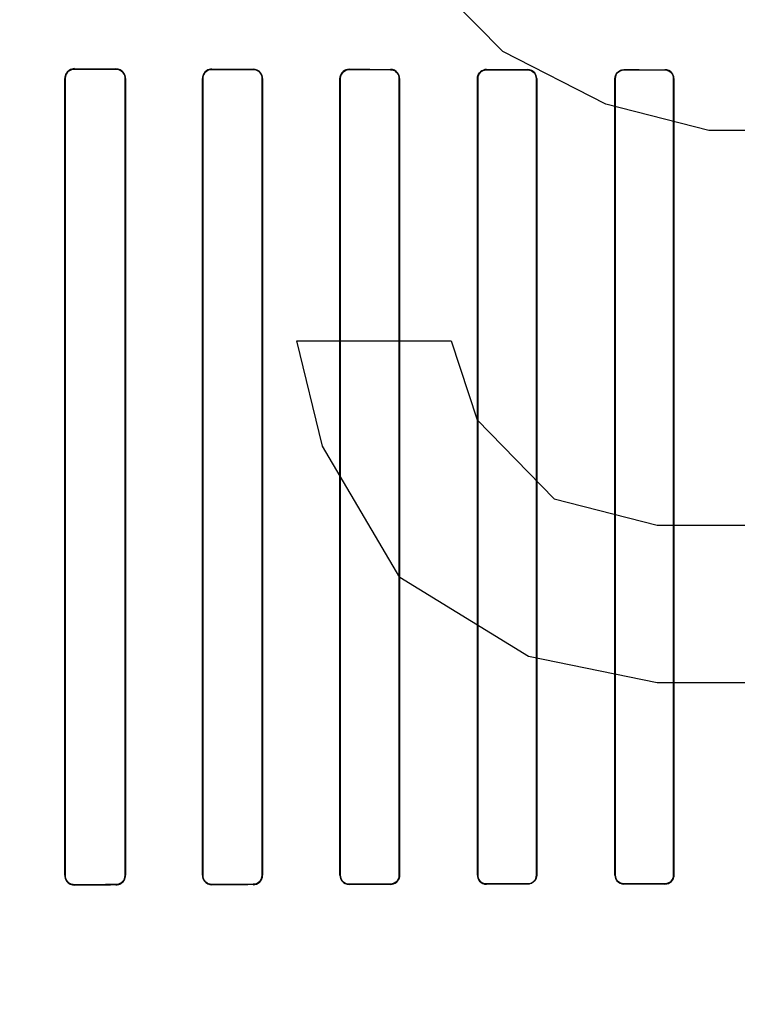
# Model space of a CAD drawing. Header units: millimetres. Extents: x 0 to 297, y 0 to 210.
# Tile 325 of 455: x 240.178 to 240.361, y 157.272 to 157.523. Entities that reach past the tile are written whole.
import ezdxf

# ---------------------------------------------------------------- set-up
doc = ezdxf.new("R2010")
doc.units = ezdxf.units.MM
doc.header["$LTSCALE"] = 16.335
doc.layers.get('0').update_dxf_attribs({"linetype": 'CONTINUOUS'})
for name, color, linetype in [('AXES_REF', 7, 'CONTINUOUS'), ('INTFCLR_1', 7, 'CONTINUOUS'), ('INTFCLR_72935', 7, 'CONTINUOUS')]:
    doc.layers.add(name, color=color, linetype=linetype)

msp = doc.modelspace()

# ---------------------------------------------------------------- linework, layer by layer
at = {"color": 7, "linetype": 'Continuous'}
for p, q in [((240.3011, 157.51483), (240.27485, 157.54164)), ((240.32735, 157.50143), (240.3011, 157.51483)), ((240.3536, 157.49472), (240.32735, 157.50143)), ((240.39297, 157.49472), (240.3536, 157.49472)), ((240.25516, 157.4143), (240.2486, 157.44111)), ((240.2486, 157.44111), (240.28797, 157.44111)), ((240.28797, 157.44111), (240.29454, 157.421)), ((240.29454, 157.421), (240.31422, 157.40089)), ((240.27485, 157.38079), (240.25516, 157.4143)), ((240.31422, 157.40089), (240.34047, 157.39419)), ((240.34047, 157.39419), (240.39297, 157.39419)), ((240.30766, 157.36068), (240.27485, 157.38079)), ((240.34047, 157.35398), (240.30766, 157.36068)), ((240.39297, 157.35398), (240.34047, 157.35398))]:
    msp.add_line(p, q, dxfattribs=at)
for radius in [6.78708, 6.7865, 6.74304]:
    msp.add_circle((241.48891, 154.71148), radius, dxfattribs=at)
for radius, start, end in [(6.72, 278.277129, 261.722871), (6.874, 113.082594, 269.618979)]:
    msp.add_arc((241.48891, 154.71148), radius, start, end, dxfattribs=at)
at = {"layer": 'AXES_REF', "color": 9, "linetype": 'Continuous'}
msp.add_circle((241.48891, 154.71148), 4.15, dxfattribs=at)
at = {"layer": 'AXES_REF', "color": 7, "linetype": 'Continuous'}
msp.add_arc((241.48891, 154.71148), 6.874, 113.082685, 66.917315, dxfattribs=at)
at = {"layer": 'AXES_REF', "color": 9, "linetype": 'Continuous'}
msp.add_arc((241.48891, 154.71148), 6.19116, 94.411812, 85.588188, dxfattribs=at)
at = {"layer": 'INTFCLR_1', "color": 9, "linetype": 'Continuous'}
for p, q in [((240.19196, 157.51039), (240.19196, 157.51049)), ((240.20246, 157.51046), (240.20246, 157.51037)), ((240.22696, 157.51031), (240.22696, 157.5104)), ((240.23746, 157.51037), (240.23746, 157.51029)), ((240.26196, 157.51025), (240.26196, 157.51033)), ((240.27246, 157.51031), (240.27246, 157.51023)), ((240.29696, 157.5102), (240.29696, 157.51027)), ((240.30746, 157.51026), (240.30746, 157.51018)), ((240.33196, 157.51016), (240.33196, 157.51024)), ((240.34246, 157.51023), (240.34246, 157.51015)), ((240.18944, 157.50797), (240.18953, 157.50797)), ((240.20486, 157.50797), (240.20495, 157.50797)), ((240.22453, 157.50797), (240.22462, 157.50797)), ((240.23978, 157.50797), (240.23987, 157.50797)), ((240.2596, 157.50797), (240.25968, 157.50797)), ((240.27472, 157.50797), (240.2748, 157.50797)), ((240.29466, 157.50797), (240.29473, 157.50797)), ((240.30968, 157.50797), (240.30976, 157.50797)), ((240.3297, 157.50797), (240.32977, 157.50797)), ((240.34465, 157.50797), (240.34472, 157.50797)), ((240.18953, 157.30497), (240.18944, 157.30497)), ((240.20495, 157.30497), (240.20486, 157.30497)), ((240.22462, 157.30497), (240.22453, 157.30497)), ((240.23987, 157.30497), (240.23978, 157.30497)), ((240.25968, 157.30497), (240.2596, 157.30497)), ((240.26196, 157.30261), (240.26196, 157.30269)), ((240.27246, 157.30271), (240.27246, 157.30263)), ((240.2748, 157.30497), (240.27472, 157.30497)), ((240.29473, 157.30497), (240.29466, 157.30497)), ((240.29696, 157.30266), (240.29696, 157.30274)), ((240.30746, 157.30275), (240.30746, 157.30268)), ((240.30976, 157.30497), (240.30968, 157.30497)), ((240.32977, 157.30497), (240.3297, 157.30497)), ((240.33196, 157.3027), (240.33196, 157.30278)), ((240.34246, 157.30279), (240.34246, 157.30271)), ((240.34472, 157.30497), (240.34465, 157.30497)), ((240.19196, 157.30245), (240.19196, 157.30254)), ((240.20246, 157.30257), (240.20246, 157.30248)), ((240.22696, 157.30254), (240.22696, 157.30263)), ((240.23746, 157.30265), (240.23746, 157.30256))]:
    msp.add_line(p, q, dxfattribs=at)
at = {"layer": 'INTFCLR_1', "color": 6, "linetype": 'Continuous'}
for p, q in [((240.18944, 157.50797), (240.18944, 157.30497)), ((240.18953, 157.50797), (240.18953, 157.30497)), ((240.20486, 157.30497), (240.20486, 157.50797)), ((240.20495, 157.30497), (240.20495, 157.50797)), ((240.22453, 157.50797), (240.22453, 157.30497)), ((240.22462, 157.50797), (240.22462, 157.30497)), ((240.23978, 157.30497), (240.23978, 157.50797)), ((240.23987, 157.30497), (240.23987, 157.50797)), ((240.2596, 157.50797), (240.2596, 157.30497)), ((240.25968, 157.50797), (240.25968, 157.30497)), ((240.27472, 157.30497), (240.27472, 157.50797)), ((240.2748, 157.30497), (240.2748, 157.50797)), ((240.29466, 157.50797), (240.29466, 157.30497)), ((240.29473, 157.50797), (240.29473, 157.30497)), ((240.30968, 157.30497), (240.30968, 157.50797)), ((240.30976, 157.30497), (240.30976, 157.50797)), ((240.3297, 157.50797), (240.3297, 157.30497)), ((240.32977, 157.50797), (240.32977, 157.30497)), ((240.34465, 157.30497), (240.34465, 157.50797)), ((240.34472, 157.30497), (240.34472, 157.50797))]:
    msp.add_line(p, q, dxfattribs=at)
for centre, major_axis, start_param, end_param in [((240.42471, 157.51147), (0.36509, 0), -2.262072, -2.225293), ((240.42471, 157.51147), (0.38609, 0), -2.217858, -2.184193), ((240.42471, 157.51147), (0.36509, 0), -2.143198, -2.109347), ((240.42471, 157.51147), (0.38609, 0), -2.10853, -2.077154), ((240.42471, 157.51147), (0.36509, 0), -2.032847, -2.000965), ((240.42471, 157.51147), (0.38609, 0), -2.005937, -1.976148), ((240.42471, 157.51147), (0.36509, 0), -1.928279, -1.897747), ((240.42471, 157.51147), (0.38609, 0), -1.908037, -1.879358), ((240.42471, 157.51147), (0.36509, 0), -1.827661, -1.798036), ((240.42471, 157.51147), (0.38609, 0), -1.8134, -1.785477), ((240.42471, 157.30147), (0.38609, 0), 1.976148, 2.005937), ((240.42471, 157.30147), (0.38609, 0), 1.879358, 1.908037), ((240.42471, 157.30147), (0.38609, 0), 1.785477, 1.8134), ((240.42471, 157.30147), (0.36509, 0), 1.798036, 1.827661), ((240.42471, 157.30147), (0.38609, 0), 2.184193, 2.217858), ((240.42471, 157.30147), (0.36509, 0), 2.225293, 2.262072), ((240.42471, 157.30147), (0.38609, 0), 2.077154, 2.10853), ((240.42471, 157.30147), (0.36509, 0), 2.109347, 2.143198), ((240.42471, 157.30147), (0.36509, 0), 2.000965, 2.032847), ((240.42471, 157.30147), (0.36509, 0), 1.897747, 1.928279)]:
    msp.add_ellipse(centre, major_axis=major_axis, ratio=0.003491, start_param=start_param, end_param=end_param, dxfattribs=at)
for points, knots in [([(240.19196, 157.51049), (240.19148, 157.51049), (240.19017, 157.51012), (240.18944, 157.50876), (240.18944, 157.50797)], [0, 0, 0, 0, 0.379371, 1, 1, 1, 1]), ([(240.19196, 157.51039), (240.1915, 157.51039), (240.19024, 157.51005), (240.18953, 157.50874), (240.18953, 157.50797)], [0, 0, 0, 0, 0.373842, 1, 1, 1, 1]), ([(240.20495, 157.50797), (240.20495, 157.50849), (240.20454, 157.50979), (240.20321, 157.51046), (240.20246, 157.51046)], [0, 0, 0, 0, 0.412854, 1, 1, 1, 1]), ([(240.20486, 157.50797), (240.20486, 157.50848), (240.20446, 157.50973), (240.20318, 157.51036), (240.20246, 157.51037)], [0, 0, 0, 0, 0.417006, 1, 1, 1, 1]), ([(240.22696, 157.5104), (240.22651, 157.5104), (240.22525, 157.51006), (240.22453, 157.50875), (240.22453, 157.50797)], [0, 0, 0, 0, 0.365847, 1, 1, 1, 1]), ([(240.22696, 157.51031), (240.2264, 157.51031), (240.22516, 157.50985), (240.22462, 157.5086), (240.22462, 157.50797)], [0, 0, 0, 0, 0.47417, 1, 1, 1, 1]), ([(240.23987, 157.50797), (240.23987, 157.50849), (240.23946, 157.50975), (240.23817, 157.51037), (240.23746, 157.51037)], [0, 0, 0, 0, 0.424164, 1, 1, 1, 1]), ([(240.23978, 157.50797), (240.23978, 157.50847), (240.23939, 157.50969), (240.23814, 157.51029), (240.23746, 157.51029)], [0, 0, 0, 0, 0.426865, 1, 1, 1, 1]), ([(240.26196, 157.51033), (240.2614, 157.51033), (240.26015, 157.50987), (240.2596, 157.50861), (240.2596, 157.50797)], [0, 0, 0, 0, 0.467062, 1, 1, 1, 1]), ([(240.26196, 157.51025), (240.26151, 157.51025), (240.26032, 157.5099), (240.25968, 157.50867), (240.25968, 157.50797)], [0, 0, 0, 0, 0.396507, 1, 1, 1, 1]), ([(240.2748, 157.50797), (240.2748, 157.50848), (240.27439, 157.50971), (240.27314, 157.51031), (240.27246, 157.51031)], [0, 0, 0, 0, 0.432834, 1, 1, 1, 1]), ([(240.27472, 157.50797), (240.27472, 157.50847), (240.27433, 157.50965), (240.27312, 157.51023), (240.27246, 157.51023)], [0, 0, 0, 0, 0.434514, 1, 1, 1, 1]), ([(240.29696, 157.51027), (240.29642, 157.51028), (240.29521, 157.50984), (240.29466, 157.5086), (240.29466, 157.50797)], [0, 0, 0, 0, 0.459211, 1, 1, 1, 1]), ([(240.29696, 157.5102), (240.29638, 157.5102), (240.2952, 157.50971), (240.29473, 157.50852), (240.29473, 157.50797)], [0, 0, 0, 0, 0.511255, 1, 1, 1, 1]), ([(240.30976, 157.50797), (240.30976, 157.50848), (240.30935, 157.50969), (240.30812, 157.51026), (240.30746, 157.51026)], [0, 0, 0, 0, 0.439306, 1, 1, 1, 1]), ([(240.30968, 157.50797), (240.30968, 157.50847), (240.30928, 157.50964), (240.30809, 157.51018), (240.30746, 157.51018)], [0, 0, 0, 0, 0.445822, 1, 1, 1, 1]), ([(240.3297, 157.50797), (240.3297, 157.50849), (240.33011, 157.50968), (240.33133, 157.51024), (240.33196, 157.51024)], [0, 0, 0, 0, 0.448931, 1, 1, 1, 1]), ([(240.33196, 157.51016), (240.3314, 157.51016), (240.33023, 157.50969), (240.32977, 157.50852), (240.32977, 157.50797)], [0, 0, 0, 0, 0.506253, 1, 1, 1, 1]), ([(240.34472, 157.50797), (240.34472, 157.50854), (240.34424, 157.50974), (240.34304, 157.51023), (240.34246, 157.51023)], [0, 0, 0, 0, 0.496563, 1, 1, 1, 1]), ([(240.34465, 157.50797), (240.34465, 157.50847), (240.34424, 157.50962), (240.34308, 157.51015), (240.34246, 157.51015)], [0, 0, 0, 0, 0.450447, 1, 1, 1, 1]), ([(240.18944, 157.30497), (240.18944, 157.30445), (240.18984, 157.30313), (240.1912, 157.30245), (240.19196, 157.30245)], [0, 0, 0, 0, 0.405294, 1, 1, 1, 1]), ([(240.18953, 157.30497), (240.18953, 157.30446), (240.18993, 157.30319), (240.19124, 157.30254), (240.19196, 157.30254)], [0, 0, 0, 0, 0.4116, 1, 1, 1, 1]), ([(240.20246, 157.30257), (240.20291, 157.30257), (240.20415, 157.30291), (240.20486, 157.3042), (240.20486, 157.30497)], [0, 0, 0, 0, 0.369219, 1, 1, 1, 1]), ([(240.20246, 157.30248), (240.20294, 157.30248), (240.20422, 157.30284), (240.20495, 157.30418), (240.20495, 157.30497)], [0, 0, 0, 0, 0.373746, 1, 1, 1, 1]), ([(240.22453, 157.30497), (240.22453, 157.30445), (240.22494, 157.30318), (240.22625, 157.30254), (240.22696, 157.30254)], [0, 0, 0, 0, 0.419413, 1, 1, 1, 1]), ([(240.22462, 157.30497), (240.22462, 157.30446), (240.22501, 157.30323), (240.22628, 157.30262), (240.22696, 157.30263)], [0, 0, 0, 0, 0.422805, 1, 1, 1, 1]), ([(240.23746, 157.30265), (240.23794, 157.30265), (240.23915, 157.30301), (240.23978, 157.30426), (240.23978, 157.30497)], [0, 0, 0, 0, 0.401644, 1, 1, 1, 1]), ([(240.23746, 157.30256), (240.23805, 157.30256), (240.23932, 157.30304), (240.23987, 157.30432), (240.23987, 157.30497)], [0, 0, 0, 0, 0.47334, 1, 1, 1, 1]), ([(240.2596, 157.30497), (240.2596, 157.30445), (240.26001, 157.30321), (240.26128, 157.30261), (240.26196, 157.30261)], [0, 0, 0, 0, 0.429291, 1, 1, 1, 1]), ([(240.25968, 157.30497), (240.25968, 157.30447), (240.26008, 157.30327), (240.2613, 157.30269), (240.26196, 157.30269)], [0, 0, 0, 0, 0.431437, 1, 1, 1, 1]), ([(240.27246, 157.30271), (240.27292, 157.30271), (240.27409, 157.30305), (240.27472, 157.30427), (240.27472, 157.30497)], [0, 0, 0, 0, 0.393954, 1, 1, 1, 1]), ([(240.27246, 157.30263), (240.27302, 157.30263), (240.27425, 157.30308), (240.2748, 157.30433), (240.2748, 157.30497)], [0, 0, 0, 0, 0.463766, 1, 1, 1, 1]), ([(240.29466, 157.30497), (240.29466, 157.30445), (240.29506, 157.30324), (240.2963, 157.30266), (240.29696, 157.30266)], [0, 0, 0, 0, 0.436747, 1, 1, 1, 1]), ([(240.29473, 157.30497), (240.29473, 157.30447), (240.29513, 157.3033), (240.29633, 157.30274), (240.29696, 157.30274)], [0, 0, 0, 0, 0.438001, 1, 1, 1, 1]), ([(240.30746, 157.30275), (240.30804, 157.30275), (240.30922, 157.30324), (240.30968, 157.30441), (240.30968, 157.30497)], [0, 0, 0, 0, 0.509133, 1, 1, 1, 1]), ([(240.30976, 157.30497), (240.30976, 157.30445), (240.30934, 157.30324), (240.30811, 157.30268), (240.30746, 157.30268)], [0, 0, 0, 0, 0.444674, 1, 1, 1, 1]), ([(240.3297, 157.30497), (240.3297, 157.30446), (240.3301, 157.30326), (240.33132, 157.3027), (240.33196, 157.3027)], [0, 0, 0, 0, 0.442115, 1, 1, 1, 1]), ([(240.32977, 157.30497), (240.32977, 157.30447), (240.33017, 157.30331), (240.33135, 157.30278), (240.33196, 157.30278)], [0, 0, 0, 0, 0.449607, 1, 1, 1, 1]), ([(240.34246, 157.30279), (240.34303, 157.30279), (240.34419, 157.30326), (240.34465, 157.30442), (240.34465, 157.30497)], [0, 0, 0, 0, 0.504817, 1, 1, 1, 1]), ([(240.34472, 157.30497), (240.34472, 157.30445), (240.34431, 157.30326), (240.3431, 157.30271), (240.34246, 157.30271)], [0, 0, 0, 0, 0.449916, 1, 1, 1, 1])]:
    msp.add_open_spline(points, degree=3, knots=knots, dxfattribs=at)
at = {"layer": 'INTFCLR_72935', "color": 9, "linetype": 'Continuous'}
for p, q in [((240.19196, 157.51049), (240.19196, 157.51039)), ((240.20246, 157.51037), (240.20246, 157.51046)), ((240.22696, 157.5104), (240.22696, 157.51031)), ((240.23746, 157.51029), (240.23746, 157.51037)), ((240.26196, 157.51033), (240.26196, 157.51025)), ((240.27246, 157.51023), (240.27246, 157.51031)), ((240.29696, 157.51027), (240.29696, 157.5102)), ((240.30746, 157.51018), (240.30746, 157.51026)), ((240.33196, 157.51024), (240.33196, 157.51016)), ((240.34246, 157.51015), (240.34246, 157.51023)), ((240.18953, 157.50797), (240.18944, 157.50797)), ((240.20495, 157.50797), (240.20486, 157.50797)), ((240.22462, 157.50797), (240.22453, 157.50797)), ((240.23987, 157.50797), (240.23978, 157.50797)), ((240.25968, 157.50797), (240.2596, 157.50797)), ((240.2748, 157.50797), (240.27472, 157.50797)), ((240.29473, 157.50797), (240.29466, 157.50797)), ((240.30976, 157.50797), (240.30968, 157.50797)), ((240.32977, 157.50797), (240.3297, 157.50797)), ((240.34472, 157.50797), (240.34465, 157.50797)), ((240.18944, 157.30497), (240.18953, 157.30497)), ((240.20486, 157.30497), (240.20495, 157.30497)), ((240.22453, 157.30497), (240.22462, 157.30497)), ((240.23978, 157.30497), (240.23987, 157.30497)), ((240.2596, 157.30497), (240.25968, 157.30497)), ((240.26196, 157.30269), (240.26196, 157.30261)), ((240.27246, 157.30263), (240.27246, 157.30271)), ((240.27472, 157.30497), (240.2748, 157.30497)), ((240.29466, 157.30497), (240.29473, 157.30497)), ((240.29696, 157.30274), (240.29696, 157.30266)), ((240.30746, 157.30268), (240.30746, 157.30275)), ((240.30968, 157.30497), (240.30976, 157.30497)), ((240.3297, 157.30497), (240.32977, 157.30497)), ((240.33196, 157.30278), (240.33196, 157.3027)), ((240.34246, 157.30271), (240.34246, 157.30279)), ((240.34465, 157.30497), (240.34472, 157.30497)), ((240.19196, 157.30254), (240.19196, 157.30245)), ((240.20246, 157.30248), (240.20246, 157.30257)), ((240.22696, 157.30263), (240.22696, 157.30254)), ((240.23746, 157.30256), (240.23746, 157.30265))]:
    msp.add_line(p, q, dxfattribs=at)
at = {"layer": 'INTFCLR_72935', "color": 6, "linetype": 'Continuous'}
for p, q in [((240.18944, 157.30497), (240.18944, 157.50797)), ((240.18953, 157.30497), (240.18953, 157.50797)), ((240.20486, 157.50797), (240.20486, 157.30497)), ((240.20495, 157.50797), (240.20495, 157.30497)), ((240.22453, 157.30497), (240.22453, 157.50797)), ((240.22462, 157.30497), (240.22462, 157.50797)), ((240.23978, 157.50797), (240.23978, 157.30497)), ((240.23987, 157.50797), (240.23987, 157.30497)), ((240.2596, 157.30497), (240.2596, 157.50797)), ((240.25968, 157.30497), (240.25968, 157.50797)), ((240.27472, 157.50797), (240.27472, 157.30497)), ((240.2748, 157.50797), (240.2748, 157.30497)), ((240.29466, 157.30497), (240.29466, 157.50797)), ((240.29473, 157.30497), (240.29473, 157.50797)), ((240.30968, 157.50797), (240.30968, 157.30497)), ((240.30976, 157.50797), (240.30976, 157.30497)), ((240.3297, 157.30497), (240.3297, 157.50797)), ((240.32977, 157.30497), (240.32977, 157.50797)), ((240.34465, 157.50797), (240.34465, 157.30497)), ((240.34472, 157.50797), (240.34472, 157.30497))]:
    msp.add_line(p, q, dxfattribs=at)
for centre, major_axis, start_param, end_param in [((240.42471, 157.51147), (0.36509, 0), -2.262072, -2.225293), ((240.42471, 157.51147), (0.38609, 0), -2.217858, -2.184193), ((240.42471, 157.51147), (0.36509, 0), -2.143198, -2.109347), ((240.42471, 157.51147), (0.38609, 0), -2.10853, -2.077154), ((240.42471, 157.51147), (0.36509, 0), -2.032847, -2.000965), ((240.42471, 157.51147), (0.38609, 0), -2.005937, -1.976148), ((240.42471, 157.51147), (0.36509, 0), -1.928279, -1.897747), ((240.42471, 157.51147), (0.38609, 0), -1.908037, -1.879358), ((240.42471, 157.51147), (0.36509, 0), -1.827661, -1.798036), ((240.42471, 157.51147), (0.38609, 0), -1.8134, -1.785477), ((240.42471, 157.30147), (0.38609, 0), 1.976148, 2.005937), ((240.42471, 157.30147), (0.38609, 0), 1.879358, 1.908037), ((240.42471, 157.30147), (0.38609, 0), 1.785477, 1.8134), ((240.42471, 157.30147), (0.36509, 0), 1.798036, 1.827661), ((240.42471, 157.30147), (0.38609, 0), 2.184193, 2.217858), ((240.42471, 157.30147), (0.36509, 0), 2.225293, 2.262072), ((240.42471, 157.30147), (0.38609, 0), 2.077154, 2.10853), ((240.42471, 157.30147), (0.36509, 0), 2.109347, 2.143198), ((240.42471, 157.30147), (0.36509, 0), 2.000965, 2.032847), ((240.42471, 157.30147), (0.36509, 0), 1.897747, 1.928279)]:
    msp.add_ellipse(centre, major_axis=major_axis, ratio=0.003491, start_param=start_param, end_param=end_param, dxfattribs=at)
for points, knots in [([(240.19196, 157.51049), (240.19147, 157.51049), (240.19016, 157.51011), (240.18944, 157.50875), (240.18944, 157.50797)], [0, 0, 0, 0, 0.387522, 1, 1, 1, 1]), ([(240.18953, 157.50797), (240.18953, 157.50848), (240.18993, 157.50975), (240.19124, 157.51039), (240.19196, 157.51039)], [0, 0, 0, 0, 0.411738, 1, 1, 1, 1]), ([(240.20495, 157.50797), (240.20495, 157.50849), (240.20454, 157.50979), (240.20321, 157.51046), (240.20246, 157.51046)], [0, 0, 0, 0, 0.411614, 1, 1, 1, 1]), ([(240.20246, 157.51037), (240.20293, 157.51037), (240.20417, 157.51002), (240.20486, 157.50872), (240.20486, 157.50797)], [0, 0, 0, 0, 0.378712, 1, 1, 1, 1]), ([(240.22696, 157.5104), (240.2265, 157.5104), (240.22524, 157.51005), (240.22453, 157.50874), (240.22453, 157.50797)], [0, 0, 0, 0, 0.376214, 1, 1, 1, 1]), ([(240.22462, 157.50797), (240.22462, 157.50848), (240.22502, 157.50971), (240.22628, 157.51031), (240.22696, 157.51031)], [0, 0, 0, 0, 0.426616, 1, 1, 1, 1]), ([(240.23987, 157.50797), (240.23987, 157.50849), (240.23946, 157.50975), (240.23817, 157.51037), (240.23746, 157.51037)], [0, 0, 0, 0, 0.425926, 1, 1, 1, 1]), ([(240.23746, 157.51029), (240.23795, 157.51029), (240.23916, 157.50991), (240.23978, 157.50867), (240.23978, 157.50797)], [0, 0, 0, 0, 0.409084, 1, 1, 1, 1]), ([(240.2596, 157.50797), (240.2596, 157.50848), (240.26001, 157.50972), (240.26128, 157.51033), (240.26196, 157.51033)], [0, 0, 0, 0, 0.429291, 1, 1, 1, 1]), ([(240.25968, 157.50797), (240.25968, 157.50848), (240.26009, 157.50967), (240.26131, 157.51025), (240.26196, 157.51025)], [0, 0, 0, 0, 0.436653, 1, 1, 1, 1]), ([(240.2748, 157.50797), (240.2748, 157.50849), (240.27439, 157.50972), (240.27314, 157.51031), (240.27246, 157.51031)], [0, 0, 0, 0, 0.43647, 1, 1, 1, 1]), ([(240.27246, 157.51023), (240.27293, 157.51023), (240.2741, 157.50987), (240.27472, 157.50866), (240.27472, 157.50797)], [0, 0, 0, 0, 0.400765, 1, 1, 1, 1]), ([(240.29466, 157.50797), (240.29466, 157.50848), (240.29506, 157.50969), (240.2963, 157.51028), (240.29696, 157.51027)], [0, 0, 0, 0, 0.436745, 1, 1, 1, 1]), ([(240.29473, 157.50797), (240.29473, 157.50847), (240.29514, 157.50965), (240.29633, 157.5102), (240.29696, 157.5102)], [0, 0, 0, 0, 0.443691, 1, 1, 1, 1]), ([(240.30976, 157.50797), (240.30976, 157.50849), (240.30934, 157.50969), (240.30811, 157.51026), (240.30746, 157.51026)], [0, 0, 0, 0, 0.444674, 1, 1, 1, 1]), ([(240.30746, 157.51018), (240.30804, 157.51018), (240.30922, 157.50969), (240.30968, 157.50852), (240.30968, 157.50797)], [0, 0, 0, 0, 0.512923, 1, 1, 1, 1]), ([(240.3297, 157.50797), (240.3297, 157.50848), (240.3301, 157.50967), (240.33132, 157.51024), (240.33196, 157.51024)], [0, 0, 0, 0, 0.442114, 1, 1, 1, 1]), ([(240.32977, 157.50797), (240.32977, 157.50847), (240.33017, 157.50963), (240.33135, 157.51016), (240.33196, 157.51016)], [0, 0, 0, 0, 0.449607, 1, 1, 1, 1]), ([(240.34472, 157.50797), (240.34472, 157.50849), (240.34431, 157.50968), (240.3431, 157.51023), (240.34246, 157.51023)], [0, 0, 0, 0, 0.449916, 1, 1, 1, 1]), ([(240.34246, 157.51015), (240.34303, 157.51015), (240.34419, 157.50967), (240.34465, 157.50852), (240.34465, 157.50797)], [0, 0, 0, 0, 0.508383, 1, 1, 1, 1]), ([(240.18944, 157.30497), (240.18944, 157.30445), (240.18984, 157.30313), (240.1912, 157.30245), (240.19196, 157.30245)], [0, 0, 0, 0, 0.404898, 1, 1, 1, 1]), ([(240.19196, 157.30254), (240.19149, 157.30254), (240.19023, 157.3029), (240.18953, 157.30421), (240.18953, 157.30497)], [0, 0, 0, 0, 0.383513, 1, 1, 1, 1]), ([(240.20486, 157.30497), (240.20486, 157.30446), (240.20446, 157.30321), (240.20318, 157.30257), (240.20246, 157.30257)], [0, 0, 0, 0, 0.417183, 1, 1, 1, 1]), ([(240.20246, 157.30248), (240.20295, 157.30248), (240.20424, 157.30285), (240.20495, 157.30419), (240.20495, 157.30497)], [0, 0, 0, 0, 0.383063, 1, 1, 1, 1]), ([(240.22453, 157.30497), (240.22453, 157.30445), (240.22494, 157.30317), (240.22625, 157.30254), (240.22696, 157.30254)], [0, 0, 0, 0, 0.422387, 1, 1, 1, 1]), ([(240.22696, 157.30263), (240.2264, 157.30262), (240.22516, 157.30309), (240.22462, 157.30434), (240.22462, 157.30497)], [0, 0, 0, 0, 0.47417, 1, 1, 1, 1]), ([(240.23978, 157.30497), (240.23978, 157.30446), (240.23938, 157.30324), (240.23814, 157.30265), (240.23746, 157.30265)], [0, 0, 0, 0, 0.429388, 1, 1, 1, 1]), ([(240.23746, 157.30256), (240.23792, 157.30256), (240.23916, 157.3029), (240.23987, 157.3042), (240.23987, 157.30497)], [0, 0, 0, 0, 0.370654, 1, 1, 1, 1]), ([(240.2596, 157.30497), (240.2596, 157.30445), (240.26002, 157.30321), (240.26128, 157.30261), (240.26196, 157.30261)], [0, 0, 0, 0, 0.434167, 1, 1, 1, 1]), ([(240.26196, 157.30269), (240.2615, 157.30269), (240.2603, 157.30305), (240.25968, 157.30428), (240.25968, 157.30497)], [0, 0, 0, 0, 0.404563, 1, 1, 1, 1]), ([(240.2748, 157.30497), (240.2748, 157.30445), (240.27439, 157.30322), (240.27314, 157.30263), (240.27246, 157.30263)], [0, 0, 0, 0, 0.432833, 1, 1, 1, 1]), ([(240.27472, 157.30497), (240.27472, 157.30446), (240.27432, 157.30328), (240.27311, 157.30271), (240.27246, 157.30271)], [0, 0, 0, 0, 0.438506, 1, 1, 1, 1]), ([(240.29466, 157.30497), (240.29466, 157.30445), (240.29507, 157.30323), (240.29631, 157.30266), (240.29696, 157.30266)], [0, 0, 0, 0, 0.443145, 1, 1, 1, 1]), ([(240.29696, 157.30274), (240.29651, 157.30274), (240.29535, 157.30308), (240.29473, 157.30429), (240.29473, 157.30497)], [0, 0, 0, 0, 0.397667, 1, 1, 1, 1]), ([(240.30976, 157.30497), (240.30976, 157.30446), (240.30935, 157.30325), (240.30812, 157.30268), (240.30746, 157.30268)], [0, 0, 0, 0, 0.439306, 1, 1, 1, 1]), ([(240.30968, 157.30497), (240.30968, 157.30447), (240.30928, 157.3033), (240.30809, 157.30275), (240.30746, 157.30275)], [0, 0, 0, 0, 0.445822, 1, 1, 1, 1]), ([(240.3297, 157.30497), (240.3297, 157.30445), (240.33011, 157.30325), (240.33133, 157.3027), (240.33196, 157.3027)], [0, 0, 0, 0, 0.448932, 1, 1, 1, 1]), ([(240.33196, 157.30278), (240.33139, 157.30278), (240.33022, 157.30326), (240.32977, 157.30442), (240.32977, 157.30497)], [0, 0, 0, 0, 0.512262, 1, 1, 1, 1]), ([(240.34465, 157.30497), (240.34465, 157.30447), (240.34424, 157.30332), (240.34308, 157.30279), (240.34246, 157.30279)], [0, 0, 0, 0, 0.450447, 1, 1, 1, 1]), ([(240.34246, 157.30271), (240.34305, 157.30271), (240.34425, 157.3032), (240.34472, 157.3044), (240.34472, 157.30497)], [0, 0, 0, 0, 0.508852, 1, 1, 1, 1])]:
    msp.add_open_spline(points, degree=3, knots=knots, dxfattribs=at)

doc.saveas('drawing.dxf')
